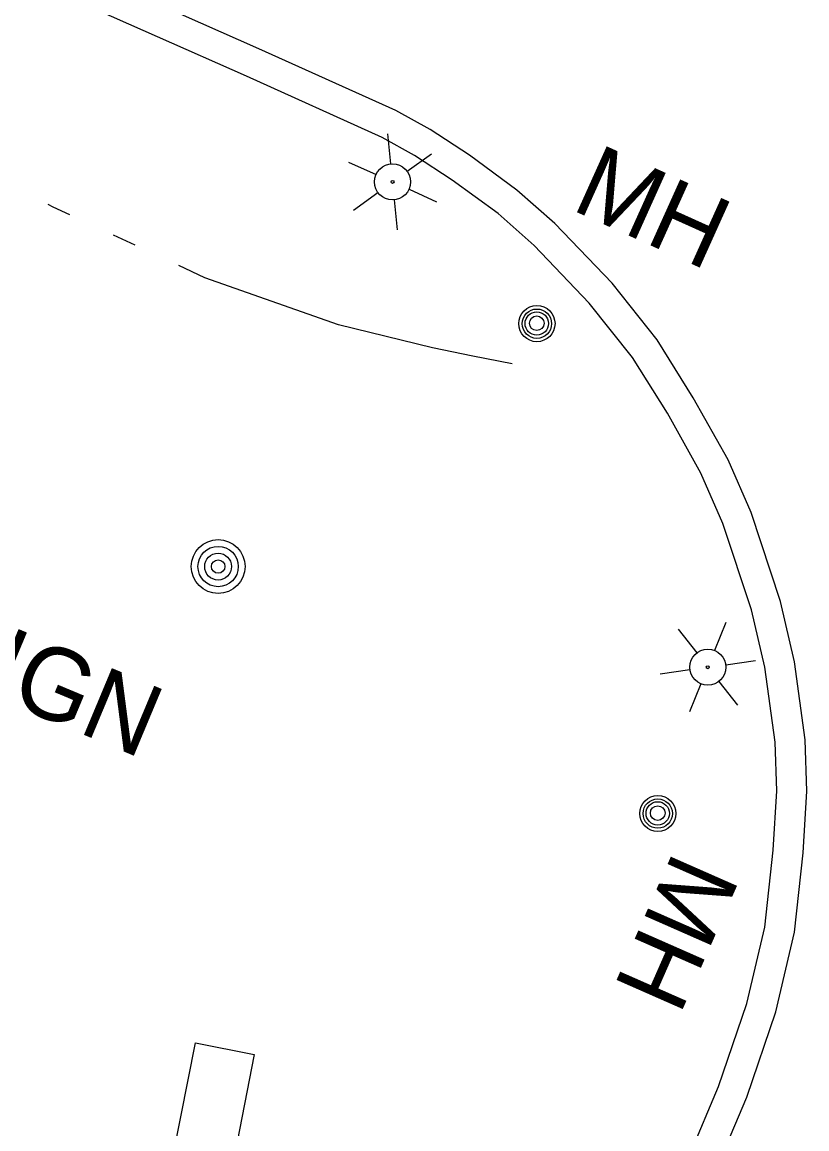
# Model space of a CAD drawing. Extents: x 589250 to 1188077, y 162953 to 363065.
# Drawn here: x 594681.2 to 594746.3, y 185053.9 to 185145.6 of the extents above; entities that cross this region are included whole.
import ezdxf

# ---------------------------------------------------------------- set-up
doc = ezdxf.new("R2010")
doc.units = 0
for name, color, linetype in [('E_LTG', 7, 'Continuous'), ('E_MISCPROP', 7, 'Continuous'), ('E_PATH_Sidewalk', 7, 'Continuous'), ('E_RDWY_C_and_G', 7, 'Continuous'), ('E_SGN_Text', 7, 'Continuous'), ('E_UTL_MH', 7, 'Continuous'), ('E_UTL_MH_Text', 7, 'Continuous'), ('E_WTR_FlowLine', 7, 'Continuous')]:
    doc.layers.add(name, color=color, linetype=linetype)

msp = doc.modelspace()

# ---------------------------------------------------------------- linework, layer by layer
at = {"layer": 'E_LTG'}
for p, q in [((594711.771, 185133.878), (594711.521, 185136.366)), ((594713.139, 185133.262), (594715.168, 185134.722)), ((594708.275, 185134.029), (594710.554, 185133.002)), ((594713.289, 185131.769), (594715.568, 185130.742)), ((594708.675, 185130.049), (594710.704, 185131.51)), ((594712.322, 185128.406), (594712.072, 185130.893)), ((594739.579, 185095.853), (594738.637, 185093.537)), ((594735.617, 185095.305), (594737.151, 185093.332)), ((594739.558, 185092.353), (594742.034, 185092.695)), ((594734.11, 185091.6), (594736.586, 185091.942)), ((594737.507, 185090.758), (594736.565, 185088.442)), ((594738.993, 185090.963), (594740.527, 185088.99))]:
    msp.add_line(p, q, dxfattribs=at)
for centre, radius in [((594711.922, 185132.386), 1.5), ((594711.922, 185132.386), 0.125), ((594738.072, 185092.148), 1.5), ((594738.072, 185092.148), 0.125)]:
    msp.add_circle(centre, radius, dxfattribs=at)
at = {"layer": 'E_MISCPROP'}
for radius in [2.232, 1.674, 1.116, 0.558]:
    msp.add_circle((594697.458, 185100.492), radius, dxfattribs=at)
at = {"layer": 'E_PATH_Sidewalk'}
for p, q in [((594688.7, 185026.605), (594695.587, 185060.989)), ((594695.587, 185060.989), (594700.454, 185060.029)), ((594700.454, 185060.029), (594692.536, 185019.698))]:
    msp.add_line(p, q, dxfattribs=at)
at = {"layer": 'E_RDWY_C_and_G'}
for p, q in [((594700.831, 185143.432), (594685.314, 185150.3)), ((594699.811, 185141.15), (594684.305, 185148.013)), ((594712.187, 185138.312), (594700.831, 185143.432)), ((594711.064, 185136.076), (594699.811, 185141.15)), ((594715.05, 185136.72), (594712.187, 185138.312)), ((594718.295, 185134.598), (594715.05, 185136.72)), ((594713.756, 185134.579), (594711.064, 185136.076)), ((594716.871, 185132.542), (594713.756, 185134.579)), ((594722.238, 185131.711), (594718.295, 185134.598)), ((594720.671, 185129.761), (594716.871, 185132.542)), ((594725.397, 185128.93), (594722.238, 185131.711)), ((594723.663, 185127.125), (594720.671, 185129.761)), ((594730.126, 185123.975), (594725.397, 185128.93)), ((594728.241, 185122.329), (594723.663, 185127.125)), ((594733.874, 185119.278), (594730.126, 185123.975)), ((594731.829, 185117.832), (594728.241, 185122.329)), ((594736.87, 185114.47), (594733.874, 185119.278)), ((594734.717, 185113.197), (594731.829, 185117.832)), ((594739.747, 185109.337), (594736.87, 185114.47)), ((594737.506, 185108.222), (594734.717, 185113.197)), ((594741.661, 185104.963), (594739.747, 185109.337)), ((594739.324, 185104.066), (594737.506, 185108.222)), ((594744.11, 185097.582), (594741.661, 185104.963)), ((594741.7, 185096.906), (594739.324, 185104.066)), ((594745.26, 185092.597), (594744.11, 185097.582)), ((594742.799, 185092.144), (594741.7, 185096.906)), ((594743.657, 185085.925), (594742.799, 185092.144)), ((594746.151, 185086.137), (594745.26, 185092.597)), ((594743.786, 185081.903), (594743.657, 185085.925)), ((594746.288, 185081.867), (594746.151, 185086.137)), ((594743.485, 185076.967), (594743.786, 185081.903)), ((594745.977, 185076.755), (594746.288, 185081.867)), ((594742.788, 185070.599), (594743.485, 185076.967)), ((594745.257, 185070.177), (594745.977, 185076.755)), ((594741.311, 185064.272), (594742.788, 185070.599)), ((594743.717, 185063.582), (594745.257, 185070.177)), ((594738.959, 185057.389), (594741.311, 185064.272)), ((594741.297, 185056.5), (594743.717, 185063.582)), ((594736.162, 185050.734), (594738.959, 185057.389)), ((594738.461, 185049.751), (594741.297, 185056.5))]:
    msp.add_line(p, q, dxfattribs=at)
at = {"layer": 'E_UTL_MH'}
for centre, radius in [((594723.898, 185120.631), 1.5), ((594723.894, 185120.629), 1.217), ((594723.885, 185120.641), 0.968), ((594723.889, 185120.668), 0.605), ((594733.927, 185080.015), 1.5), ((594733.923, 185080.013), 1.217), ((594733.914, 185080.024), 0.968), ((594733.917, 185080.051), 0.605)]:
    msp.add_circle(centre, radius, dxfattribs=at)
at = {"layer": 'E_WTR_FlowLine'}
for p, q in [((594683.778, 185130.301), (594683.353, 185130.509)), ((594685.159, 185129.658), (594683.778, 185130.301)), ((594690.587, 185127.13), (594688.777, 185127.972)), ((594696.365, 185124.439), (594694.206, 185125.444)), ((594707.447, 185120.53), (594696.365, 185124.439)), ((594715.232, 185118.631), (594707.447, 185120.53)), ((594718.59, 185117.947), (594715.232, 185118.631)), ((594721.842, 185117.313), (594718.59, 185117.947))]:
    msp.add_line(p, q, dxfattribs=at)

# ---------------------------------------------------------------- texts
at = {"layer": 'E_SGN_Text'}
msp.add_text('SIGN', height=6, rotation=337.30465, dxfattribs=at).set_placement((594672.971, 185092.122))
at = {"layer": 'E_UTL_MH_Text'}
for rotation, p in [(335.74203, (594726.621, 185130.137)), (246.23146, (594735.269, 185077.038))]:
    msp.add_text('MH', height=6, rotation=rotation, dxfattribs=at).set_placement(p)

doc.saveas('drawing.dxf')
